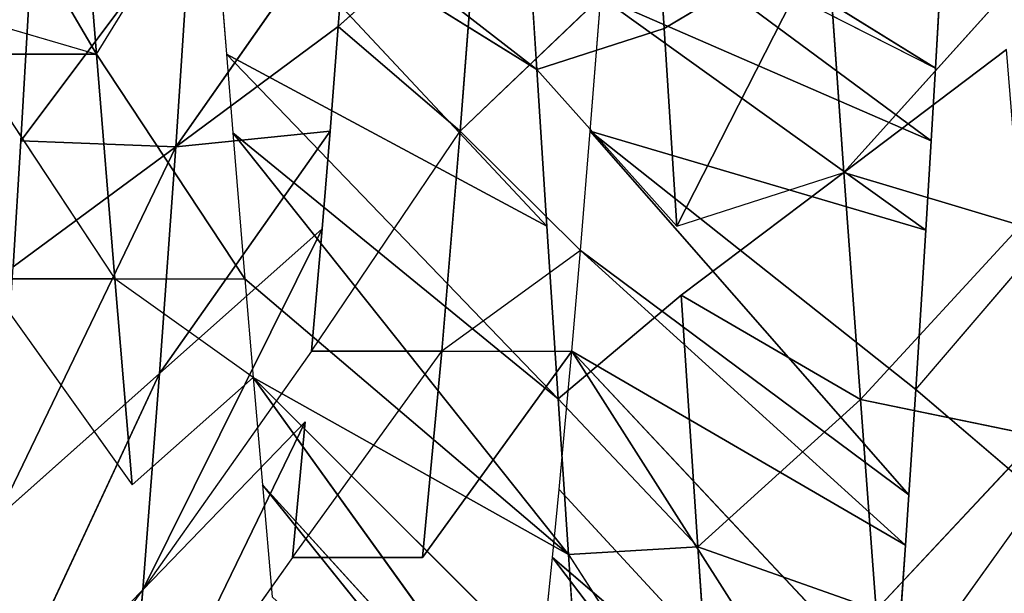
# Model space of a CAD drawing. Extents: x 0 to 40, y 0 to 81.9.
# Tile 357 of 623: x 7.995 to 8.657, y 73.827 to 74.213. Entities that reach past the tile are written whole.
import ezdxf

# ---------------------------------------------------------------- set-up
doc = ezdxf.new("R2010")
doc.units = 0
doc.header["$LTSCALE"] = 25.4
doc.layers.get('0').update_dxf_attribs({"color": 13, "linetype": 'CONTINUOUS'})

# ---------------------------------------------------------------- blocks, each defined once
blk = doc.blocks.new('ICE-TUBE-LED-S-8118_STL')
at = {"color": 0}
for p, q in [((74.68064, 14.16077, 47.48338), (74.50874, 14.0596, 47.41169)), ((74.68064, 14.16077, 47.48338), (74.50874, 14.0596, 47.41169)), ((74.50874, 14.1471, 47.41169), (74.35749, 14.04718, 47.32718)), ((74.53484, 14.1492, 47.42414), (74.50874, 14.0596, 47.41169)), ((74.50874, 14.1471, 47.41169), (74.50874, 14.0596, 47.41169)), ((73.99216, 14.14103, 44.46779), (74.14816, 14.02845, 44.58695)), ((74.03516, 14.13782, 44.4349), (74.14816, 14.02845, 44.58695)), ((74.03516, 14.13782, 44.4349), (74.29382, 14.0171, 44.48956)), ((74.03516, 14.13782, 44.4349), (74.29382, 14.0171, 44.48956)), ((74.35749, 14.13468, 47.32718), (74.21884, 14.03542, 47.22842)), ((74.35749, 14.13468, 47.32718), (74.35749, 14.04718, 47.32718)), ((74.44637, 14.0062, 44.40811), (74.19649, 14.12648, 44.32703)), ((74.44637, 14.0062, 44.40811), (74.19649, 14.12648, 44.32703)), ((74.29382, 14.0171, 44.48956), (74.19649, 14.12648, 44.32703)), ((74.29382, 14.0171, 44.48956), (74.19649, 14.12648, 44.32703)), ((74.36546, 14.11558, 44.23681), (74.44637, 14.0062, 44.40811)), ((74.45027, 14.11043, 44.19919), (74.36546, 14.11558, 44.23681)), ((74.36546, 14.11558, 44.23681), (74.44637, 14.0062, 44.40811)), ((74.45027, 14.11043, 44.19919), (74.44637, 14.0062, 44.40811)), ((74.45027, 14.11043, 44.19919), (74.44637, 14.0062, 44.40811)), ((74.45027, 14.11043, 44.19919), (74.6033, 13.99588, 44.34304)), ((74.45027, 14.11043, 44.19919), (74.6033, 13.99588, 44.34304)), ((74.53928, 14.10525, 44.16475), (74.45027, 14.11043, 44.19919)), ((74.6703, 14.07246, 47.47972), (74.50874, 14.0596, 47.41169)), ((74.6703, 14.07246, 47.47972), (74.50874, 14.0596, 47.41169)), ((74.50874, 14.0596, 47.41169), (74.35749, 13.95968, 47.32718)), ((74.50874, 14.0596, 47.41169), (74.63442, 13.98214, 47.46643)), ((74.35749, 14.04718, 47.32718), (74.21884, 14.03542, 47.22842)), ((74.35749, 14.04718, 47.32718), (74.21884, 14.03542, 47.22842)), ((74.29105, 13.9541, 47.28267), (74.35749, 14.04718, 47.32718)), ((74.35749, 14.04718, 47.32718), (74.35749, 13.95968, 47.32718)), ((74.16995, 13.92769, 44.81221), (74.01183, 14.04008, 44.69931)), ((74.01183, 14.04008, 44.69931), (74.14816, 14.02845, 44.58695)), ((74.01183, 14.04008, 44.69931), (74.14816, 14.02845, 44.58695)), ((74.29105, 13.9541, 47.28267), (74.21884, 14.03542, 47.22842)), ((74.14816, 14.02845, 44.58695), (74.26116, 13.91907, 44.739)), ((74.39114, 13.90773, 44.65209), (74.14816, 14.02845, 44.58695)), ((74.14816, 14.02845, 44.58695), (74.29382, 14.0171, 44.48956)), ((74.39114, 13.90773, 44.65209), (74.14816, 14.02845, 44.58695)), ((74.30878, 13.9148, 44.70497), (74.14816, 14.02845, 44.58695)), ((74.14816, 14.02845, 44.58695), (74.29382, 14.0171, 44.48956)), ((74.45696, 13.90234, 44.6148), (74.29382, 14.0171, 44.48956)), ((74.29382, 14.0171, 44.48956), (74.44637, 14.0062, 44.40811)), ((74.45696, 13.90234, 44.6148), (74.29382, 14.0171, 44.48956)), ((74.39114, 13.90773, 44.65209), (74.29382, 14.0171, 44.48956)), ((74.39114, 13.90773, 44.65209), (74.29382, 14.0171, 44.48956)), ((74.29382, 14.0171, 44.48956), (74.44637, 14.0062, 44.40811)), ((74.52728, 13.89683, 44.5794), (74.44637, 14.0062, 44.40811)), ((74.44637, 14.0062, 44.40811), (74.61144, 13.89052, 44.54261)), ((74.52728, 13.89683, 44.5794), (74.44637, 14.0062, 44.40811)), ((74.45696, 13.90234, 44.6148), (74.44637, 14.0062, 44.40811)), ((74.45696, 13.90234, 44.6148), (74.44637, 14.0062, 44.40811)), ((74.6033, 13.99588, 44.34304), (74.44637, 14.0062, 44.40811)), ((74.6033, 13.99588, 44.34304), (74.44637, 14.0062, 44.40811)), ((74.44637, 14.0062, 44.40811), (74.61144, 13.89052, 44.54261)), ((74.49844, 13.76339, 47.82007), (74.6703, 13.98496, 47.47972)), ((74.49844, 13.76339, 47.82007), (74.6703, 13.98496, 47.47972)), ((74.39281, 13.75662, 47.77585), (74.63442, 13.98214, 47.46643)), ((74.39281, 13.75662, 47.77585), (74.63442, 13.98214, 47.46643)), ((74.49844, 13.76339, 47.82007), (74.63442, 13.98214, 47.46643)), ((74.49844, 13.76339, 47.82007), (74.63442, 13.98214, 47.46643)), ((74.63442, 13.98214, 47.46643), (74.50874, 13.9721, 47.41169)), ((74.2766, 13.74904, 47.7184), (74.50874, 13.9721, 47.41169)), ((74.2766, 13.74904, 47.7184), (74.50874, 13.9721, 47.41169)), ((74.50874, 13.9721, 47.41169), (74.39281, 13.75662, 47.77585)), ((74.50874, 13.9721, 47.41169), (74.39281, 13.75662, 47.77585)), ((74.50874, 13.9721, 47.41169), (74.45569, 13.96779, 47.38452)), ((74.17198, 13.74209, 47.65805), (74.45569, 13.96779, 47.38452)), ((74.17198, 13.74209, 47.65805), (74.45569, 13.96779, 47.38452)), ((74.2766, 13.74904, 47.7184), (74.45569, 13.96779, 47.38452)), ((74.2766, 13.74904, 47.7184), (74.45569, 13.96779, 47.38452)), ((74.45569, 13.96779, 47.38452), (74.35749, 13.95968, 47.32718)), ((74.17198, 13.74209, 47.65805), (74.35749, 13.95968, 47.32718)), ((74.17198, 13.74209, 47.65805), (74.35749, 13.95968, 47.32718)), ((74.35749, 13.95968, 47.32718), (74.29105, 13.9541, 47.28267)), ((73.97783, 13.72884, 47.52082), (74.29105, 13.9541, 47.28267)), ((73.97783, 13.72884, 47.52082), (74.29105, 13.9541, 47.28267)), ((74.07226, 13.73535, 47.592), (74.29105, 13.9541, 47.28267)), ((74.07226, 13.73535, 47.592), (74.29105, 13.9541, 47.28267)), ((74.29105, 13.9541, 47.28267), (74.17198, 13.74209, 47.65805)), ((74.29105, 13.9541, 47.28267), (74.17198, 13.74209, 47.65805)), ((74.29105, 13.9541, 47.28267), (74.21884, 13.94792, 47.22842)), ((73.94357, 13.72644, 47.49267), (74.21884, 13.94792, 47.22842)), ((73.94357, 13.72644, 47.49267), (74.21884, 13.94792, 47.22842)), ((73.97783, 13.72884, 47.52082), (74.21884, 13.94792, 47.22842)), ((73.97783, 13.72884, 47.52082), (74.21884, 13.94792, 47.22842)), ((74.21884, 13.94792, 47.22842), (74.14343, 13.94134, 47.16431)), ((74.16995, 13.92769, 44.81221), (74.30878, 13.8273, 44.70497)), ((74.16995, 13.92769, 44.81221), (74.16995, 13.84019, 44.81221)), ((74.16995, 13.92769, 44.81221), (74.26116, 13.91907, 44.739)), ((74.30878, 13.9148, 44.70497), (74.30878, 13.8273, 44.70497)), ((74.30878, 13.9148, 44.70497), (74.45696, 13.81484, 44.6148)), ((74.30878, 13.9148, 44.70497), (74.39114, 13.90773, 44.65209)), ((74.39114, 13.90773, 44.65209), (74.45696, 13.90234, 44.6148)), ((74.45696, 13.90234, 44.6148), (74.52728, 13.89683, 44.5794)), ((74.52728, 13.89683, 44.5794), (74.45696, 13.81484, 44.6148)), ((74.52728, 13.89683, 44.5794), (74.61144, 13.80302, 44.54261)), ((74.52728, 13.89683, 44.5794), (74.61144, 13.89052, 44.54261)), ((74.16995, 13.84019, 44.81221), (74.30878, 13.7398, 44.70497)), ((74.37646, 13.73396, 44.661), (74.30878, 13.8273, 44.70497)), ((74.30878, 13.8273, 44.70497), (74.45696, 13.81484, 44.6148)), ((74.30878, 13.8273, 44.70497), (74.30878, 13.7398, 44.70497)), ((74.30878, 13.8273, 44.70497), (74.45696, 13.81484, 44.6148)), ((74.37646, 13.73396, 44.661), (74.45696, 13.81484, 44.6148)), ((74.61144, 13.80302, 44.54261), (74.45696, 13.81484, 44.6148)), ((74.61144, 13.80302, 44.54261), (74.45696, 13.81484, 44.6148)), ((74.45696, 13.81484, 44.6148), (74.54726, 13.7203, 44.57014)), ((74.61448, 13.77071, 47.86055), (74.49844, 13.76339, 47.82007)), ((74.06925, 13.76297, 44.90748), (74.16995, 13.75269, 44.81221)), ((74.49844, 13.76339, 47.82007), (74.39281, 13.66912, 47.77585)), ((74.49844, 13.76339, 47.82007), (74.39281, 13.75662, 47.77585)), ((74.49844, 13.76339, 47.82007), (74.52589, 13.67763, 47.83039)), ((74.16995, 13.75269, 44.81221), (73.88535, 13.53686, 44.55827)), ((74.16995, 13.75269, 44.81221), (73.88535, 13.53686, 44.55827)), ((74.16995, 13.75269, 44.81221), (73.97876, 13.52954, 44.47844)), ((74.16995, 13.75269, 44.81221), (73.97876, 13.52954, 44.47844)), ((74.16995, 13.75269, 44.81221), (74.21572, 13.74829, 44.77407)), ((74.39281, 13.75662, 47.77585), (74.2766, 13.74904, 47.7184)), ((74.21572, 13.74829, 44.77407), (73.97876, 13.52954, 44.47844)), ((74.21572, 13.74829, 44.77407), (73.97876, 13.52954, 44.47844)), ((74.2766, 13.74904, 47.7184), (74.17198, 13.74209, 47.65805)), ((74.2766, 13.74904, 47.7184), (74.17709, 13.65494, 47.6612)), ((74.21572, 13.74829, 44.77407), (74.30878, 13.7398, 44.70497)), ((74.2766, 13.74904, 47.7184), (74.34637, 13.6661, 47.75404)), ((74.30878, 13.7398, 44.70497), (73.97876, 13.52954, 44.47844)), ((74.30878, 13.7398, 44.70497), (73.97876, 13.52954, 44.47844)), ((74.17198, 13.74209, 47.65805), (74.02015, 13.64427, 47.55384)), ((74.17198, 13.74209, 47.65805), (74.07226, 13.73535, 47.592)), ((74.30878, 13.7398, 44.70497), (74.07661, 13.52231, 44.40493)), ((74.30878, 13.7398, 44.70497), (74.07661, 13.52231, 44.40493)), ((74.17198, 13.74209, 47.65805), (74.17709, 13.65494, 47.6612)), ((74.30878, 13.7398, 44.70497), (74.17826, 13.51521, 44.33809)), ((74.30878, 13.7398, 44.70497), (74.17826, 13.51521, 44.33809)), ((74.30878, 13.7398, 44.70497), (74.37646, 13.73396, 44.661)), ((74.37646, 13.73396, 44.661), (74.17826, 13.51521, 44.33809)), ((74.37646, 13.73396, 44.661), (74.17826, 13.51521, 44.33809)), ((74.37646, 13.73396, 44.661), (74.21203, 13.51294, 44.31782)), ((74.37646, 13.73396, 44.661), (74.21203, 13.51294, 44.31782)), ((74.37646, 13.73396, 44.661), (74.45696, 13.72734, 44.6148)), ((74.45696, 13.72734, 44.6148), (74.21203, 13.51294, 44.31782)), ((74.45696, 13.72734, 44.6148), (74.21203, 13.51294, 44.31782)), ((74.45696, 13.72734, 44.6148), (74.28304, 13.50828, 44.27816)), ((74.45696, 13.72734, 44.6148), (74.28304, 13.50828, 44.27816)), ((74.45696, 13.72734, 44.6148), (74.39024, 13.50155, 44.22532)), ((74.45696, 13.72734, 44.6148), (74.39024, 13.50155, 44.22532)), ((74.45696, 13.72734, 44.6148), (74.54726, 13.7203, 44.57014)), ((74.54726, 13.7203, 44.57014), (74.39024, 13.50155, 44.22532)), ((74.54726, 13.7203, 44.57014), (74.39024, 13.50155, 44.22532)), ((74.54726, 13.7203, 44.57014), (74.45027, 13.49793, 44.19919)), ((74.54726, 13.7203, 44.57014), (74.45027, 13.49793, 44.19919)), ((74.61144, 13.71552, 44.54261), (74.49921, 13.49506, 44.17963)), ((74.63504, 13.71381, 44.53333), (74.49921, 13.49506, 44.17963)), ((74.52589, 13.67763, 47.83039), (74.64212, 13.68494, 47.869)), ((74.39281, 13.66912, 47.77585), (74.52589, 13.67763, 47.83039)), ((74.39281, 13.66912, 47.77585), (74.52589, 13.67763, 47.83039)), ((74.52589, 13.67763, 47.83039), (74.59122, 13.56825, 47.65257)), ((74.52589, 13.67763, 47.83039), (74.59122, 13.56825, 47.65257)), ((74.17709, 13.65494, 47.6612), (74.34637, 13.6661, 47.75404)), ((74.17709, 13.65494, 47.6612), (74.34637, 13.6661, 47.75404)), ((74.34637, 13.6661, 47.75404), (74.27631, 13.54556, 47.49981)), ((74.34637, 13.6661, 47.75404), (74.27631, 13.54556, 47.49981)), ((74.34637, 13.6661, 47.75404), (74.42914, 13.55673, 47.58364)), ((74.39281, 13.66912, 47.77585), (74.42914, 13.55673, 47.58364)), ((74.02015, 13.64427, 47.55384), (74.17709, 13.65494, 47.6612)), ((74.02015, 13.64427, 47.55384), (74.17709, 13.65494, 47.6612)), ((74.13461, 13.5349, 47.40288), (74.17709, 13.65494, 47.6612)), ((74.13461, 13.5349, 47.40288), (74.17709, 13.65494, 47.6612)), ((74.27631, 13.54556, 47.49981), (74.17709, 13.65494, 47.6612)), ((74.27631, 13.54556, 47.49981), (74.17709, 13.65494, 47.6612)), ((74.59122, 13.56825, 47.65257), (74.42914, 13.55673, 47.58364)), ((74.59122, 13.56825, 47.65257), (74.42914, 13.55673, 47.58364)), ((74.42914, 13.55673, 47.58364), (74.27631, 13.54556, 47.49981)), ((74.42914, 13.55673, 47.58364), (74.27631, 13.54556, 47.49981)), ((74.42914, 13.55673, 47.58364), (74.39342, 13.43767, 47.34927)), ((74.42914, 13.55673, 47.58364), (74.39342, 13.43767, 47.34927)), ((74.42914, 13.55673, 47.58364), (74.54743, 13.45021, 47.42994)), ((74.42914, 13.55673, 47.58364), (74.5119, 13.44735, 47.41323)), ((74.27631, 13.54556, 47.49981), (74.13461, 13.5349, 47.40288)), ((74.27631, 13.54556, 47.49981), (74.13461, 13.5349, 47.40288)), ((74.27631, 13.54556, 47.49981), (74.25151, 13.42573, 47.25377)), ((74.27631, 13.54556, 47.49981), (74.25151, 13.42573, 47.25377)), ((74.27631, 13.54556, 47.49981), (74.39342, 13.43767, 47.34927)), ((74.27631, 13.54556, 47.49981), (74.39342, 13.43767, 47.34927)), ((74.13461, 13.5349, 47.40288), (74.25151, 13.42573, 47.25377)), ((74.13461, 13.5349, 47.40288), (74.25151, 13.42573, 47.25377)), ((74.07661, 13.52231, 44.40493), (74.21204, 13.42544, 44.31782)), ((74.07661, 13.52231, 44.40493), (74.17826, 13.51521, 44.33809)), ((74.17826, 13.51521, 44.33809), (74.21203, 13.51294, 44.31782)), ((74.21203, 13.51294, 44.31782), (74.28304, 13.50828, 44.27816)), ((74.28304, 13.50828, 44.27816), (74.21204, 13.42544, 44.31782)), ((74.28304, 13.50828, 44.27816), (74.39338, 13.41386, 44.22389)), ((74.28304, 13.50828, 44.27816), (74.39024, 13.50155, 44.22532)), ((74.39024, 13.50155, 44.22532), (74.45027, 13.49793, 44.19919)), ((74.45027, 13.49793, 44.19919), (74.49921, 13.49506, 44.17963)), ((74.49921, 13.49506, 44.17963), (74.60924, 13.48883, 44.14111))]:
    blk.add_line(p, q, dxfattribs=at)
mesh = blk.add_polyface(dxfattribs=at)
corners = [(81.99833, 18.65613, 0), (32.39832, 18.53461, 0), (32.39832, 18.65613, 0), (33.41051, 17.76106, 0), (34.4478, 16.85461, 0), (35.42089, 15.87956, 0), (36.32527, 14.84046, 0), (37.15673, 13.74214, 0), (37.91139, 12.58971, 0), (38.58575, 11.38851, 0), (39.17668, 10.14416, 0), (39.68142, 8.86242, 0), (40.09764, 7.54925, 0), (40.42338, 6.21078, 0), (40.65715, 4.85321, 0), (40.79784, 3.48288, 0), (40.84481, 2.10613, 0), (81.99833, -14.44387, 0), (33.41051, -13.5488, 0), (32.39832, -14.44387, 0), (32.39832, -14.32234, 0), (34.4478, -12.64234, 0), (35.42089, -11.6673, 0), (36.32527, -10.6282, 0), (37.15673, -9.52987, 0), (37.91139, -8.37744, 0), (38.58575, -7.17625, 0), (39.17668, -5.93189, 0), (39.68142, -4.65015, 0), (40.09764, -3.33699, 0), (40.42338, -1.99851, 0), (40.65715, -0.64095, 0), (40.79784, 0.72939, 0)]
mesh.append_faces([[corners[k] for k in face] for face in [(0, 1, 2), (18, 19, 20)]], dxfattribs={"vtx0": -1, "color": 0})
mesh.append_faces([[corners[k] for k in face] for face in [(1, 0, 3), (3, 0, 4), (4, 0, 5), (5, 0, 6), (6, 0, 7), (7, 0, 8), (8, 0, 9), (9, 0, 10), (10, 0, 11), (11, 0, 12), (12, 0, 13), (13, 0, 14), (14, 0, 15), (15, 0, 16), (19, 18, 17)]], dxfattribs={"vtx0": -1, "vtx1": -1, "color": 0})
mesh.append_faces([[corners[k] for k in face] for face in [(16, 0, 17), (17, 18, 21), (17, 21, 22), (17, 22, 23), (17, 23, 24), (17, 24, 25), (17, 25, 26), (17, 26, 27), (17, 27, 28), (17, 28, 29), (17, 29, 30), (17, 30, 31), (17, 31, 32), (17, 32, 16)]], dxfattribs={"vtx0": -1, "vtx2": -1, "color": 0})
mesh = blk.add_polyface(dxfattribs=at)
corners = [(81.99833, -14.44387, 92), (32.39832, -14.32234, 92), (32.39832, -14.44387, 92), (33.41051, -13.5488, 92), (34.4478, -12.64234, 92), (35.42089, -11.6673, 92), (36.32527, -10.6282, 92), (37.15673, -9.52987, 92), (37.91139, -8.37744, 92), (38.58575, -7.17625, 92), (39.17668, -5.93189, 92), (39.68142, -4.65015, 92), (40.09764, -3.33699, 92), (40.42338, -1.99851, 92), (40.65715, -0.64095, 92), (40.79784, 0.72939, 92), (40.84481, 2.10613, 92), (33.41051, 17.76106, 92), (32.39832, 18.65613, 92), (32.39832, 18.53461, 92), (81.99833, 18.65613, 92), (34.4478, 16.85461, 92), (35.42089, 15.87956, 92), (36.32527, 14.84046, 92), (37.15673, 13.74214, 92), (37.91139, 12.58971, 92), (38.58575, 11.38851, 92), (39.17668, 10.14416, 92), (39.68142, 8.86242, 92), (40.09764, 7.54925, 92), (40.42338, 6.21078, 92), (40.65715, 4.85321, 92), (40.79784, 3.48288, 92)]
mesh.append_faces([[corners[k] for k in face] for face in [(0, 1, 2), (17, 18, 19)]], dxfattribs={"vtx0": -1, "color": 0})
mesh.append_faces([[corners[k] for k in face] for face in [(1, 0, 3), (3, 0, 4), (4, 0, 5), (5, 0, 6), (6, 0, 7), (7, 0, 8), (8, 0, 9), (9, 0, 10), (10, 0, 11), (11, 0, 12), (12, 0, 13), (13, 0, 14), (14, 0, 15), (15, 0, 16), (18, 17, 20), (20, 16, 0)]], dxfattribs={"vtx0": -1, "vtx1": -1, "color": 0})
mesh.append_faces([[corners[k] for k in face] for face in [(20, 17, 21), (20, 21, 22), (20, 22, 23), (20, 23, 24), (20, 24, 25), (20, 25, 26), (20, 26, 27), (20, 27, 28), (20, 28, 29), (20, 29, 30), (20, 30, 31), (20, 31, 32), (20, 32, 16)]], dxfattribs={"vtx0": -1, "vtx2": -1, "color": 0})
mesh = blk.add_polyface(dxfattribs=at)
corners = [(82.19833, -12.64387, 2), (64.19833, 16.85613, 2), (64.19833, -12.64387, 2), (82.19833, 16.85613, 2)]
mesh.append_faces([[corners[k] for k in face] for face in [(0, 1, 2), (1, 0, 3)]], dxfattribs={"vtx0": -1, "color": 0})
mesh = blk.add_polyface(dxfattribs=at)
corners = [(64.19833, 16.85613, 90), (82.19833, -12.64387, 90), (64.19833, -12.64387, 90), (82.19833, 16.85613, 90)]
mesh.append_faces([[corners[k] for k in face] for face in [(0, 1, 2), (1, 0, 3)]], dxfattribs={"vtx0": -1, "color": 0})
mesh = blk.add_polyface(dxfattribs=at)
corners = [(74.68064, 14.16077, 47.48338), (74.50874, 14.0596, 47.41169), (74.6703, 14.07246, 47.47972)]
mesh.append_faces([[corners[k] for k in face] for face in [(0, 1, 2)]], dxfattribs={"color": 0})
mesh = blk.add_polyface(dxfattribs=at)
corners = [(74.68064, 14.16077, 47.48338), (74.53484, 14.1492, 47.42414), (74.50874, 14.0596, 47.41169)]
mesh.append_faces([[corners[k] for k in face] for face in [(0, 1, 2)]], dxfattribs={"color": 0})
mesh = blk.add_polyface(dxfattribs=at)
corners = [(74.50874, 14.0596, 47.41169), (74.35749, 14.04718, 47.32718), (74.35749, 13.95968, 47.32718), (74.50874, 14.1471, 47.41169)]
mesh.append_faces([[corners[k] for k in face] for face in [(0, 1, 2), (1, 0, 3)]], dxfattribs={"vtx0": -1, "color": 0})
mesh = blk.add_polyface(dxfattribs=at)
corners = [(74.01183, 14.04008, 44.69931), (73.99216, 14.14103, 44.46779), (74.14816, 14.02845, 44.58695)]
mesh.append_faces([[corners[k] for k in face] for face in [(0, 1, 2)]], dxfattribs={"color": 0})
mesh = blk.add_polyface(dxfattribs=at)
corners = [(74.14816, 14.02845, 44.58695), (74.03516, 14.13782, 44.4349), (74.29382, 14.0171, 44.48956)]
mesh.append_faces([[corners[k] for k in face] for face in [(0, 1, 2)]], dxfattribs={"color": 0})
mesh = blk.add_polyface(dxfattribs=at)
corners = [(74.29382, 14.0171, 44.48956), (74.03516, 14.13782, 44.4349), (74.19649, 14.12648, 44.32703)]
mesh.append_faces([[corners[k] for k in face] for face in [(0, 1, 2)]], dxfattribs={"color": 0})
mesh = blk.add_polyface(dxfattribs=at)
corners = [(74.35749, 14.13468, 47.32718), (74.21884, 14.03542, 47.22842), (74.35749, 14.04718, 47.32718)]
mesh.append_faces([[corners[k] for k in face] for face in [(0, 1, 2)]], dxfattribs={"color": 0})
mesh = blk.add_polyface(dxfattribs=at)
corners = [(74.44637, 14.0062, 44.40811), (74.19649, 14.12648, 44.32703), (74.36546, 14.11558, 44.23681)]
mesh.append_faces([[corners[k] for k in face] for face in [(0, 1, 2)]], dxfattribs={"color": 0})
mesh = blk.add_polyface(dxfattribs=at)
corners = [(74.29382, 14.0171, 44.48956), (74.19649, 14.12648, 44.32703), (74.44637, 14.0062, 44.40811)]
mesh.append_faces([[corners[k] for k in face] for face in [(0, 1, 2)]], dxfattribs={"color": 0})
mesh = blk.add_polyface(dxfattribs=at)
corners = [(74.44637, 14.0062, 44.40811), (74.36546, 14.11558, 44.23681), (74.45027, 14.11043, 44.19919)]
mesh.append_faces([[corners[k] for k in face] for face in [(0, 1, 2)]], dxfattribs={"color": 0})
mesh = blk.add_polyface(dxfattribs=at)
corners = [(74.44637, 14.0062, 44.40811), (74.45027, 14.11043, 44.19919), (74.6033, 13.99588, 44.34304)]
mesh.append_faces([[corners[k] for k in face] for face in [(0, 1, 2)]], dxfattribs={"color": 0})
mesh = blk.add_polyface(dxfattribs=at)
corners = [(74.6033, 13.99588, 44.34304), (74.45027, 14.11043, 44.19919), (74.53928, 14.10525, 44.16475)]
mesh.append_faces([[corners[k] for k in face] for face in [(0, 1, 2)]], dxfattribs={"color": 0})
mesh = blk.add_polyface(dxfattribs=at)
corners = [(74.6703, 14.07246, 47.47972), (74.50874, 14.0596, 47.41169), (74.63442, 13.98214, 47.46643)]
mesh.append_faces([[corners[k] for k in face] for face in [(0, 1, 2)]], dxfattribs={"color": 0})
mesh = blk.add_polyface(dxfattribs=at)
corners = [(74.35749, 14.04718, 47.32718), (74.21884, 14.03542, 47.22842), (74.29105, 13.9541, 47.28267)]
mesh.append_faces([[corners[k] for k in face] for face in [(0, 1, 2)]], dxfattribs={"color": 0})
mesh = blk.add_polyface(dxfattribs=at)
corners = [(74.26116, 13.91907, 44.739), (74.01183, 14.04008, 44.69931), (74.14816, 14.02845, 44.58695), (74.16995, 13.92769, 44.81221)]
mesh.append_faces([[corners[k] for k in face] for face in [(0, 1, 2), (1, 0, 3)]], dxfattribs={"vtx0": -1, "color": 0})
mesh = blk.add_polyface(dxfattribs=at)
corners = [(74.39114, 13.90773, 44.65209), (74.14816, 14.02845, 44.58695), (74.29382, 14.0171, 44.48956)]
mesh.append_faces([[corners[k] for k in face] for face in [(0, 1, 2)]], dxfattribs={"color": 0})
mesh = blk.add_polyface(dxfattribs=at)
corners = [(74.30878, 13.9148, 44.70497), (74.14816, 14.02845, 44.58695), (74.39114, 13.90773, 44.65209)]
mesh.append_faces([[corners[k] for k in face] for face in [(0, 1, 2)]], dxfattribs={"color": 0})
mesh = blk.add_polyface(dxfattribs=at)
corners = [(74.45696, 13.90234, 44.6148), (74.29382, 14.0171, 44.48956), (74.44637, 14.0062, 44.40811)]
mesh.append_faces([[corners[k] for k in face] for face in [(0, 1, 2)]], dxfattribs={"color": 0})
mesh = blk.add_polyface(dxfattribs=at)
corners = [(74.39114, 13.90773, 44.65209), (74.29382, 14.0171, 44.48956), (74.45696, 13.90234, 44.6148)]
mesh.append_faces([[corners[k] for k in face] for face in [(0, 1, 2)]], dxfattribs={"color": 0})
mesh = blk.add_polyface(dxfattribs=at)
corners = [(74.52728, 13.89683, 44.5794), (74.44637, 14.0062, 44.40811), (74.61144, 13.89052, 44.54261)]
mesh.append_faces([[corners[k] for k in face] for face in [(0, 1, 2)]], dxfattribs={"color": 0})
mesh = blk.add_polyface(dxfattribs=at)
corners = [(74.45696, 13.90234, 44.6148), (74.44637, 14.0062, 44.40811), (74.52728, 13.89683, 44.5794)]
mesh.append_faces([[corners[k] for k in face] for face in [(0, 1, 2)]], dxfattribs={"color": 0})
mesh = blk.add_polyface(dxfattribs=at)
corners = [(74.61144, 13.89052, 44.54261), (74.44637, 14.0062, 44.40811), (74.6033, 13.99588, 44.34304)]
mesh.append_faces([[corners[k] for k in face] for face in [(0, 1, 2)]], dxfattribs={"color": 0})
mesh = blk.add_polyface(dxfattribs=at)
corners = [(74.49844, 13.76339, 47.82007), (74.6703, 13.98496, 47.47972), (74.63442, 13.98214, 47.46643)]
mesh.append_faces([[corners[k] for k in face] for face in [(0, 1, 2)]], dxfattribs={"color": 0})
mesh = blk.add_polyface(dxfattribs=at)
corners = [(74.61448, 13.77071, 47.86055), (74.6703, 13.98496, 47.47972), (74.49844, 13.76339, 47.82007)]
mesh.append_faces([[corners[k] for k in face] for face in [(0, 1, 2)]], dxfattribs={"color": 0})
mesh = blk.add_polyface(dxfattribs=at)
corners = [(74.39281, 13.75662, 47.77585), (74.63442, 13.98214, 47.46643), (74.50874, 13.9721, 47.41169)]
mesh.append_faces([[corners[k] for k in face] for face in [(0, 1, 2)]], dxfattribs={"color": 0})
mesh = blk.add_polyface(dxfattribs=at)
corners = [(74.49844, 13.76339, 47.82007), (74.63442, 13.98214, 47.46643), (74.39281, 13.75662, 47.77585)]
mesh.append_faces([[corners[k] for k in face] for face in [(0, 1, 2)]], dxfattribs={"color": 0})
mesh = blk.add_polyface(dxfattribs=at)
corners = [(74.2766, 13.74904, 47.7184), (74.50874, 13.9721, 47.41169), (74.45569, 13.96779, 47.38452)]
mesh.append_faces([[corners[k] for k in face] for face in [(0, 1, 2)]], dxfattribs={"color": 0})
mesh = blk.add_polyface(dxfattribs=at)
corners = [(74.39281, 13.75662, 47.77585), (74.50874, 13.9721, 47.41169), (74.2766, 13.74904, 47.7184)]
mesh.append_faces([[corners[k] for k in face] for face in [(0, 1, 2)]], dxfattribs={"color": 0})
mesh = blk.add_polyface(dxfattribs=at)
corners = [(74.17198, 13.74209, 47.65805), (74.45569, 13.96779, 47.38452), (74.35749, 13.95968, 47.32718)]
mesh.append_faces([[corners[k] for k in face] for face in [(0, 1, 2)]], dxfattribs={"color": 0})
mesh = blk.add_polyface(dxfattribs=at)
corners = [(74.2766, 13.74904, 47.7184), (74.45569, 13.96779, 47.38452), (74.17198, 13.74209, 47.65805)]
mesh.append_faces([[corners[k] for k in face] for face in [(0, 1, 2)]], dxfattribs={"color": 0})
mesh = blk.add_polyface(dxfattribs=at)
corners = [(74.17198, 13.74209, 47.65805), (74.35749, 13.95968, 47.32718), (74.29105, 13.9541, 47.28267)]
mesh.append_faces([[corners[k] for k in face] for face in [(0, 1, 2)]], dxfattribs={"color": 0})
mesh = blk.add_polyface(dxfattribs=at)
corners = [(73.97783, 13.72884, 47.52082), (74.29105, 13.9541, 47.28267), (74.21884, 13.94792, 47.22842)]
mesh.append_faces([[corners[k] for k in face] for face in [(0, 1, 2)]], dxfattribs={"color": 0})
mesh = blk.add_polyface(dxfattribs=at)
corners = [(74.07226, 13.73535, 47.592), (74.29105, 13.9541, 47.28267), (73.97783, 13.72884, 47.52082)]
mesh.append_faces([[corners[k] for k in face] for face in [(0, 1, 2)]], dxfattribs={"color": 0})
mesh = blk.add_polyface(dxfattribs=at)
corners = [(74.17198, 13.74209, 47.65805), (74.29105, 13.9541, 47.28267), (74.07226, 13.73535, 47.592)]
mesh.append_faces([[corners[k] for k in face] for face in [(0, 1, 2)]], dxfattribs={"color": 0})
mesh = blk.add_polyface(dxfattribs=at)
corners = [(73.94357, 13.72644, 47.49267), (74.21884, 13.94792, 47.22842), (74.14343, 13.94134, 47.16431)]
mesh.append_faces([[corners[k] for k in face] for face in [(0, 1, 2)]], dxfattribs={"color": 0})
mesh = blk.add_polyface(dxfattribs=at)
corners = [(73.97783, 13.72884, 47.52082), (74.21884, 13.94792, 47.22842), (73.94357, 13.72644, 47.49267)]
mesh.append_faces([[corners[k] for k in face] for face in [(0, 1, 2)]], dxfattribs={"color": 0})
mesh = blk.add_polyface(dxfattribs=at)
corners = [(74.30878, 13.8273, 44.70497), (74.16995, 13.84019, 44.81221), (74.16995, 13.92769, 44.81221), (74.30878, 13.7398, 44.70497)]
mesh.append_faces([[corners[k] for k in face] for face in [(0, 1, 2), (1, 0, 3)]], dxfattribs={"vtx0": -1, "color": 0})
mesh = blk.add_polyface(dxfattribs=at)
corners = [(74.45696, 13.81484, 44.6148), (74.30878, 13.8273, 44.70497), (74.30878, 13.9148, 44.70497)]
mesh.append_faces([[corners[k] for k in face] for face in [(0, 1, 2)]], dxfattribs={"color": 0})
mesh = blk.add_polyface(dxfattribs=at)
corners = [(74.61144, 13.80302, 44.54261), (74.45696, 13.81484, 44.6148), (74.52728, 13.89683, 44.5794)]
mesh.append_faces([[corners[k] for k in face] for face in [(0, 1, 2)]], dxfattribs={"color": 0})
mesh = blk.add_polyface(dxfattribs=at)
corners = [(74.45696, 13.81484, 44.6148), (74.37646, 13.73396, 44.661), (74.30878, 13.8273, 44.70497)]
mesh.append_faces([[corners[k] for k in face] for face in [(0, 1, 2)]], dxfattribs={"color": 0})
mesh = blk.add_polyface(dxfattribs=at)
corners = [(74.61144, 13.80302, 44.54261), (74.54726, 13.7203, 44.57014), (74.45696, 13.81484, 44.6148)]
mesh.append_faces([[corners[k] for k in face] for face in [(0, 1, 2)]], dxfattribs={"color": 0})
mesh = blk.add_polyface(dxfattribs=at)
corners = [(74.06925, 13.76297, 44.90748), (74.16995, 13.75269, 44.81221), (73.88535, 13.53686, 44.55827)]
mesh.append_faces([[corners[k] for k in face] for face in [(0, 1, 2)]], dxfattribs={"color": 0})
mesh = blk.add_polyface(dxfattribs=at)
corners = [(74.52589, 13.67763, 47.83039), (74.49844, 13.76339, 47.82007), (74.39281, 13.66912, 47.77585)]
mesh.append_faces([[corners[k] for k in face] for face in [(0, 1, 2)]], dxfattribs={"color": 0})
mesh = blk.add_polyface(dxfattribs=at)
corners = [(74.16995, 13.75269, 44.81221), (73.97876, 13.52954, 44.47844), (73.88535, 13.53686, 44.55827)]
mesh.append_faces([[corners[k] for k in face] for face in [(0, 1, 2)]], dxfattribs={"color": 0})
mesh = blk.add_polyface(dxfattribs=at)
corners = [(74.16995, 13.75269, 44.81221), (74.21572, 13.74829, 44.77407), (73.97876, 13.52954, 44.47844)]
mesh.append_faces([[corners[k] for k in face] for face in [(0, 1, 2)]], dxfattribs={"color": 0})
mesh = blk.add_polyface(dxfattribs=at)
corners = [(74.21572, 13.74829, 44.77407), (74.30878, 13.7398, 44.70497), (73.97876, 13.52954, 44.47844)]
mesh.append_faces([[corners[k] for k in face] for face in [(0, 1, 2)]], dxfattribs={"color": 0})
mesh = blk.add_polyface(dxfattribs=at)
corners = [(74.34637, 13.6661, 47.75404), (74.2766, 13.74904, 47.7184), (74.17709, 13.65494, 47.6612)]
mesh.append_faces([[corners[k] for k in face] for face in [(0, 1, 2)]], dxfattribs={"color": 0})
mesh = blk.add_polyface(dxfattribs=at)
corners = [(74.30878, 13.7398, 44.70497), (74.07661, 13.52231, 44.40493), (73.97876, 13.52954, 44.47844)]
mesh.append_faces([[corners[k] for k in face] for face in [(0, 1, 2)]], dxfattribs={"color": 0})
mesh = blk.add_polyface(dxfattribs=at)
corners = [(74.17709, 13.65494, 47.6612), (74.17198, 13.74209, 47.65805), (74.02015, 13.64427, 47.55384)]
mesh.append_faces([[corners[k] for k in face] for face in [(0, 1, 2)]], dxfattribs={"color": 0})
mesh = blk.add_polyface(dxfattribs=at)
corners = [(74.30878, 13.7398, 44.70497), (74.17826, 13.51521, 44.33809), (74.07661, 13.52231, 44.40493)]
mesh.append_faces([[corners[k] for k in face] for face in [(0, 1, 2)]], dxfattribs={"color": 0})
mesh = blk.add_polyface(dxfattribs=at)
corners = [(74.30878, 13.7398, 44.70497), (74.37646, 13.73396, 44.661), (74.17826, 13.51521, 44.33809)]
mesh.append_faces([[corners[k] for k in face] for face in [(0, 1, 2)]], dxfattribs={"color": 0})
mesh = blk.add_polyface(dxfattribs=at)
corners = [(74.37646, 13.73396, 44.661), (74.21203, 13.51294, 44.31782), (74.17826, 13.51521, 44.33809)]
mesh.append_faces([[corners[k] for k in face] for face in [(0, 1, 2)]], dxfattribs={"color": 0})
mesh = blk.add_polyface(dxfattribs=at)
corners = [(74.37646, 13.73396, 44.661), (74.45696, 13.72734, 44.6148), (74.21203, 13.51294, 44.31782)]
mesh.append_faces([[corners[k] for k in face] for face in [(0, 1, 2)]], dxfattribs={"color": 0})
mesh = blk.add_polyface(dxfattribs=at)
corners = [(74.45696, 13.72734, 44.6148), (74.28304, 13.50828, 44.27816), (74.21203, 13.51294, 44.31782)]
mesh.append_faces([[corners[k] for k in face] for face in [(0, 1, 2)]], dxfattribs={"color": 0})
mesh = blk.add_polyface(dxfattribs=at)
corners = [(74.45696, 13.72734, 44.6148), (74.39024, 13.50155, 44.22532), (74.28304, 13.50828, 44.27816)]
mesh.append_faces([[corners[k] for k in face] for face in [(0, 1, 2)]], dxfattribs={"color": 0})
mesh = blk.add_polyface(dxfattribs=at)
corners = [(74.45696, 13.72734, 44.6148), (74.54726, 13.7203, 44.57014), (74.39024, 13.50155, 44.22532)]
mesh.append_faces([[corners[k] for k in face] for face in [(0, 1, 2)]], dxfattribs={"color": 0})
mesh = blk.add_polyface(dxfattribs=at)
corners = [(74.54726, 13.7203, 44.57014), (74.45027, 13.49793, 44.19919), (74.39024, 13.50155, 44.22532)]
mesh.append_faces([[corners[k] for k in face] for face in [(0, 1, 2)]], dxfattribs={"color": 0})
mesh = blk.add_polyface(dxfattribs=at)
corners = [(74.45027, 13.49793, 44.19919), (74.61144, 13.71552, 44.54261), (74.49921, 13.49506, 44.17963), (74.54726, 13.7203, 44.57014)]
mesh.append_faces([[corners[k] for k in face] for face in [(0, 1, 2), (1, 0, 3)]], dxfattribs={"vtx0": -1, "color": 0})
mesh = blk.add_polyface(dxfattribs=at)
corners = [(74.63504, 13.71381, 44.53333), (74.60924, 13.48883, 44.14111), (74.49921, 13.49506, 44.17963)]
mesh.append_faces([[corners[k] for k in face] for face in [(0, 1, 2)]], dxfattribs={"color": 0})
mesh = blk.add_polyface(dxfattribs=at)
corners = [(74.64212, 13.68494, 47.869), (74.52589, 13.67763, 47.83039), (74.59122, 13.56825, 47.65257)]
mesh.append_faces([[corners[k] for k in face] for face in [(0, 1, 2)]], dxfattribs={"color": 0})
mesh = blk.add_polyface(dxfattribs=at)
corners = [(74.59122, 13.56825, 47.65257), (74.39281, 13.66912, 47.77585), (74.42914, 13.55673, 47.58364), (74.52589, 13.67763, 47.83039)]
mesh.append_faces([[corners[k] for k in face] for face in [(0, 1, 2), (1, 0, 3)]], dxfattribs={"vtx0": -1, "color": 0})
mesh = blk.add_polyface(dxfattribs=at)
corners = [(74.34637, 13.6661, 47.75404), (74.17709, 13.65494, 47.6612), (74.27631, 13.54556, 47.49981)]
mesh.append_faces([[corners[k] for k in face] for face in [(0, 1, 2)]], dxfattribs={"color": 0})
mesh = blk.add_polyface(dxfattribs=at)
corners = [(74.34637, 13.6661, 47.75404), (74.27631, 13.54556, 47.49981), (74.42914, 13.55673, 47.58364)]
mesh.append_faces([[corners[k] for k in face] for face in [(0, 1, 2)]], dxfattribs={"color": 0})
mesh = blk.add_polyface(dxfattribs=at)
corners = [(74.17709, 13.65494, 47.6612), (74.02015, 13.64427, 47.55384), (74.13461, 13.5349, 47.40288)]
mesh.append_faces([[corners[k] for k in face] for face in [(0, 1, 2)]], dxfattribs={"color": 0})
mesh = blk.add_polyface(dxfattribs=at)
corners = [(74.17709, 13.65494, 47.6612), (74.13461, 13.5349, 47.40288), (74.27631, 13.54556, 47.49981)]
mesh.append_faces([[corners[k] for k in face] for face in [(0, 1, 2)]], dxfattribs={"color": 0})
mesh = blk.add_polyface(dxfattribs=at)
corners = [(74.59122, 13.56825, 47.65257), (74.42914, 13.55673, 47.58364), (74.54743, 13.45021, 47.42994)]
mesh.append_faces([[corners[k] for k in face] for face in [(0, 1, 2)]], dxfattribs={"color": 0})
mesh = blk.add_polyface(dxfattribs=at)
corners = [(74.42914, 13.55673, 47.58364), (74.27631, 13.54556, 47.49981), (74.39342, 13.43767, 47.34927)]
mesh.append_faces([[corners[k] for k in face] for face in [(0, 1, 2)]], dxfattribs={"color": 0})
mesh = blk.add_polyface(dxfattribs=at)
corners = [(74.42914, 13.55673, 47.58364), (74.39342, 13.43767, 47.34927), (74.5119, 13.44735, 47.41323)]
mesh.append_faces([[corners[k] for k in face] for face in [(0, 1, 2)]], dxfattribs={"color": 0})
mesh = blk.add_polyface(dxfattribs=at)
corners = [(74.27631, 13.54556, 47.49981), (74.13461, 13.5349, 47.40288), (74.25151, 13.42573, 47.25377)]
mesh.append_faces([[corners[k] for k in face] for face in [(0, 1, 2)]], dxfattribs={"color": 0})
mesh = blk.add_polyface(dxfattribs=at)
corners = [(74.27631, 13.54556, 47.49981), (74.25151, 13.42573, 47.25377), (74.39342, 13.43767, 47.34927)]
mesh.append_faces([[corners[k] for k in face] for face in [(0, 1, 2)]], dxfattribs={"color": 0})
mesh = blk.add_polyface(dxfattribs=at)
corners = [(74.13461, 13.5349, 47.40288), (74.13386, 13.41549, 47.15556), (74.25151, 13.42573, 47.25377)]
mesh.append_faces([[corners[k] for k in face] for face in [(0, 1, 2)]], dxfattribs={"color": 0})
mesh = blk.add_polyface(dxfattribs=at)
corners = [(74.21204, 13.42544, 44.31782), (74.06068, 13.43596, 44.41625), (74.07661, 13.52231, 44.40493)]
mesh.append_faces([[corners[k] for k in face] for face in [(0, 1, 2)]], dxfattribs={"color": 0})
mesh = blk.add_polyface(dxfattribs=at)
corners = [(74.39338, 13.41386, 44.22389), (74.21204, 13.42544, 44.31782), (74.28304, 13.50828, 44.27816)]
mesh.append_faces([[corners[k] for k in face] for face in [(0, 1, 2)]], dxfattribs={"color": 0})

msp = doc.modelspace()

# ---------------------------------------------------------------- block references
at = {"color": 8, "rotation": 90.00000000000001}
msp.add_blockref('ICE-TUBE-LED-S-8118_STL', (22.10613, -0.3188, 254.70001), dxfattribs=at)

doc.saveas('drawing.dxf')
